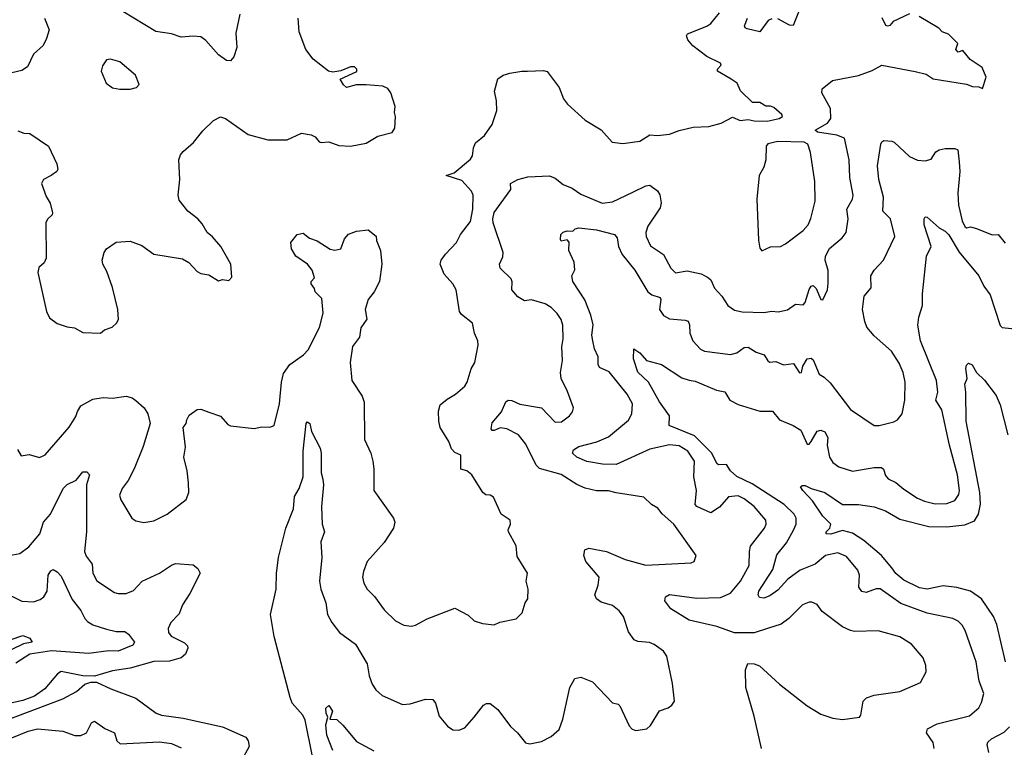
# Model space of a CAD drawing. Extents: x 1443846 to 1577407, y 839182 to 927291.
# Tile 511 of 535: x 1554974 to 1559976, y 897851 to 901547. Entities that reach past the tile are written whole.
import ezdxf

# ---------------------------------------------------------------- set-up
doc = ezdxf.new("R2010")
doc.units = 0

msp = doc.modelspace()

# ---------------------------------------------------------------- linework, layer by layer
at = {"layer": '0CON20XD'}
for points in [[(1558966.4, 901675), (1558902.9, 901517.1), (1558885, 901518.1), (1558825, 901551.5)], [(1556092.9, 901575), (1556072.1, 901477.9), (1556076.9, 901405), (1556061.7, 901358.3), (1556045, 901337.5), (1556025, 901340), (1555985, 901368), (1555920.4, 901440.4), (1555895, 901458.9), (1555855, 901463.3), (1555795, 901458.1), (1555745, 901475.5), (1555665, 901486.2), (1555498, 901588)], [(1557385, 898473.3), (1557413.9, 898486.1), (1557497, 898503), (1557527.5, 898535), (1557542.5, 898585), (1557556.2, 898605), (1557558, 898655), (1557548, 898695), (1557553.3, 898735), (1557500.9, 898820.9), (1557496, 898875), (1557458, 898945), (1557456.2, 898955), (1557467.5, 898985), (1557465.7, 899005.7), (1557420, 899035), (1557381.2, 899121.2), (1557365, 899131.2), (1557342.7, 899132.7), (1557326.2, 899145), (1557271.4, 899235), (1557245, 899255.6), (1557215, 899264), (1557216, 899335), (1557185, 899349.2), (1557167.9, 899367.9), (1557154.4, 899404.4), (1557110.8, 899475), (1557102.7, 899507.3), (1557101.7, 899558.3), (1557110, 899590), (1557145, 899620), (1557188.8, 899645), (1557235.4, 899684.6), (1557248.1, 899705), (1557267.1, 899772.9), (1557286, 899805), (1557303.6, 899893.6), (1557301.2, 899915), (1557284.3, 899954.3), (1557274.4, 900005), (1557219.1, 900049.1), (1557208.1, 900065), (1557190.8, 900175), (1557174, 900205), (1557130.8, 900255), (1557110, 900305), (1557116, 900325), (1557137.1, 900355), (1557193.1, 900415), (1557212.9, 900455), (1557265, 900522), (1557276.6, 900585), (1557278.2, 900655), (1557270, 900675), (1557220, 900730), (1557140, 900755), (1557180.7, 900769.3), (1557265, 900838), (1557274.5, 900855.5), (1557279.1, 900895), (1557289.1, 900920.9), (1557335, 900959.2), (1557375, 901014.3), (1557398.2, 901085), (1557396.9, 901135), (1557386.1, 901183.9), (1557403.2, 901246.8), (1557430, 901265), (1557465, 901274.5), (1557525, 901286), (1557554.6, 901285.4), (1557635, 901288.8), (1557653.6, 901283.6), (1557715, 901202.5), (1557737.1, 901145), (1557757.4, 901117.4), (1557847, 901037), (1557927.4, 900987.4), (1557983.8, 900925), (1558038.6, 900918.6), (1558125, 900929.6), (1558175, 900961.9), (1558215, 900958.1), (1558275, 900964.4), (1558325, 900984.3), (1558395, 901000.8), (1558475, 901004.5), (1558538.4, 901021.6), (1558595, 901051.2), (1558635, 901034.2), (1558675, 901039.2), (1558705, 901032.9), (1558772.1, 901032.1), (1558833.3, 901045), (1558850, 901055), (1558846.7, 901065), (1558805, 901100), (1558788, 901108), (1558765, 901106.7), (1558735, 901126.7), (1558696.4, 901126.4), (1558636.2, 901185), (1558619.2, 901225), (1558588.8, 901245), (1558520, 901285), (1558520, 901295), (1558538, 901315), (1558533.8, 901325), (1558465, 901359.6), (1558393.1, 901413.1), (1558368.8, 901445), (1558361.2, 901465), (1558367.5, 901475), (1558465, 901512.9), (1558485, 901528), (1558528.9, 901581.1)], [(1559495, 901576.7), (1559412.3, 901537.7), (1559395, 901517.5), (1559383, 901513), (1559375, 901517.5), (1559355, 901556.7)], [(1555100, 901555), (1555124.2, 901495), (1555110.7, 901450.7), (1555093.8, 901415), (1555045, 901371.2), (1555013.6, 901306.4), (1554985, 901289.2), (1554935, 901276)], [(1555385, 899954.2), (1555405, 899970.8), (1555444.5, 899985.5), (1555465.3, 900004.7), (1555475.3, 900024.8), (1555473, 900075), (1555446.1, 900186.1), (1555417.6, 900267.6), (1555396.2, 900305), (1555393.8, 900325), (1555403.3, 900365), (1555415, 900382.5), (1555465, 900416.7), (1555535, 900422), (1555595, 900400), (1555655, 900356.2), (1555801.7, 900331.7), (1555833.9, 900313.9), (1555875, 900267.5), (1555895, 900257.5), (1555935, 900250), (1555985, 900220), (1556005, 900227.5), (1556037.5, 900222.5), (1556051.7, 900238.3), (1556046, 900305), (1555996.2, 900395), (1555953.9, 900443.9), (1555926, 900466), (1555900.5, 900510.5), (1555878.8, 900535), (1555828.8, 900575), (1555785, 900630), (1555780, 900655), (1555787.7, 900735), (1555782.8, 900835), (1555790.4, 900859.6), (1555805, 900877.1), (1555857.6, 900922.4), (1555905, 900982.5), (1555958, 901035), (1555995, 901052.9), (1556020, 901045), (1556135, 900964.3), (1556235, 900935.8), (1556333, 900937), (1556405, 900970), (1556455, 900962.5), (1556475, 900952.5), (1556495, 900926.7), (1556505, 900922.5), (1556545, 900926), (1556595, 900908), (1556655, 900904.3), (1556735, 900918.8), (1556794.1, 900955.9), (1556866.1, 900973.9), (1556880, 900995), (1556883.3, 901055), (1556877.5, 901075), (1556882.5, 901105), (1556860, 901175), (1556845, 901197.5), (1556818.9, 901208.9), (1556735, 901215.5), (1556684.3, 901215.7), (1556635, 901202.5), (1556620, 901215), (1556602.5, 901245), (1556686.4, 901283.6), (1556687.5, 901295), (1556675, 901307.5), (1556655, 901306.7), (1556605, 901286.7), (1556565, 901280), (1556543.8, 901285), (1556465, 901346.9), (1556428.1, 901395), (1556394.4, 901485), (1556388.2, 901555)], [(1558003.6, 899143.6), (1557965, 899154.4), (1557905, 899154.5), (1557847.6, 899167.6), (1557805, 899185.5), (1557725, 899236.7), (1557615, 899266.7), (1557598.7, 899285), (1557545, 899390.6), (1557508.1, 899438.1), (1557449.5, 899469.5), (1557415, 899473.3), (1557385, 899460), (1557375, 899460), (1557369.1, 899469.1), (1557375, 899500), (1557422.7, 899555), (1557443.6, 899606.4), (1557455, 899614.2), (1557475, 899612.2), (1557515, 899594), (1557625.3, 899575.3), (1557695, 899502.7), (1557726.2, 899505), (1557767.5, 899535), (1557782.5, 899555), (1557787.5, 899575), (1557757.9, 899657.9), (1557724.2, 899725), (1557720.8, 899755), (1557731.4, 899815), (1557729.2, 899885), (1557735.6, 899925), (1557733.5, 899995), (1557724.7, 900024.7), (1557705.5, 900055), (1557674.4, 900085), (1557644.1, 900104.1), (1557575, 900124.3), (1557538.3, 900118.3), (1557505, 900138.6), (1557474.2, 900174.2), (1557476.7, 900215), (1557471.2, 900231.2), (1557414.4, 900285), (1557411.1, 900305), (1557427.9, 900342.1), (1557430, 900365), (1557379.5, 900515), (1557377.4, 900535), (1557385, 900567.5), (1557468.8, 900685), (1557467.5, 900715), (1557504.4, 900735), (1557555, 900748.3), (1557665, 900754.2), (1557695, 900741.2), (1557735, 900709.2), (1557780.6, 900690.6), (1557825, 900660), (1557932.5, 900615), (1557985, 900621.5), (1558089.2, 900670.7), (1558155, 900703.6), (1558175, 900706.7), (1558215, 900677.8), (1558226.9, 900656.9), (1558233.2, 900616.8), (1558228.1, 900591.9), (1558165, 900498.6), (1558155.5, 900465), (1558156.7, 900445), (1558178, 900398), (1558244.7, 900354.7), (1558281.8, 900285), (1558305, 900260.5), (1558365, 900271.4), (1558435.9, 900255.9), (1558469.1, 900239.1), (1558484.6, 900224.6), (1558503.4, 900183.4), (1558541.7, 900141.7), (1558571.4, 900095), (1558605, 900070.6), (1558645, 900062.2), (1558755, 900059.5), (1558795, 900066.7), (1558826.8, 900063.2), (1558875, 900072.9), (1558915, 900102), (1558955, 900098.6), (1558965, 900110), (1558985, 900176.7), (1558995, 900193.3), (1559005, 900196.2), (1559021.2, 900181.2), (1559045, 900126.2), (1559055, 900123.3), (1559078.6, 900175), (1559082.1, 900207.9), (1559082.2, 900272.2), (1559065.5, 900325), (1559067.1, 900345), (1559087.5, 900385), (1559151.7, 900438.3), (1559172.2, 900465), (1559183.5, 900535), (1559175.6, 900585), (1559204.2, 900635), (1559208.6, 900655), (1559192.3, 900745), (1559187.7, 900835), (1559163.8, 900945), (1559125, 900960.8), (1559026.7, 900975), (1559016.2, 900985), (1559078.7, 901021.3), (1559095.4, 901045), (1559092.7, 901095), (1559050, 901175), (1559051.2, 901195), (1559103, 901237), (1559235, 901264), (1559305, 901288.6), (1559353.8, 901316.2), (1559523.9, 901283.9), (1559580, 901270), (1559615, 901245.8), (1559785, 901220), (1559815, 901206.7), (1559846.4, 901206.4), (1559865, 901197.5), (1559884, 901255), (1559864, 901304), (1559802.5, 901345), (1559765, 901390), (1559741.7, 901381.7), (1559730, 901395), (1559740, 901425), (1559693, 901473), (1559660, 901485), (1559643, 901503), (1559543.6, 901563.6)], [(1558795, 901551.6), (1558777, 901543), (1558735, 901484.5), (1558669.8, 901499.8), (1558660, 901505), (1558656.9, 901515), (1558671.8, 901555)], [(1555483.6, 901193.6), (1555535, 901194.5), (1555567.7, 901202.3), (1555581.7, 901218.3), (1555562.5, 901265), (1555482.7, 901332.7), (1555435, 901346.2), (1555415, 901342.5), (1555395, 901312.5), (1555388, 901285), (1555413.3, 901225), (1555445, 901200), (1555483.6, 901193.6)], [(1554965, 900982.5), (1554995, 900970.8), (1555025, 900968), (1555120, 900905), (1555162.5, 900815), (1555167.5, 900785), (1555162.5, 900775), (1555133.8, 900755), (1555095, 900735.8), (1555085.7, 900715), (1555109.2, 900649.2), (1555128.8, 900615), (1555140, 900565), (1555138.8, 900555), (1555115.7, 900534.3), (1555107.5, 900515), (1555108, 900335), (1555098.3, 900311.7), (1555071.7, 900288.3), (1555067, 900263), (1555110.2, 900065), (1555125, 900031.8), (1555165, 900003.1), (1555215, 899986), (1555252.3, 899982.3), (1555295, 899958.8), (1555385, 899954.2)], [(1558370, 900015), (1558377.5, 899997.5), (1558379.4, 899955), (1558394, 899915), (1558433.6, 899873.6), (1558452.7, 899862.7), (1558585, 899845.6), (1558618, 899855), (1558655, 899882.5), (1558675, 899883.8), (1558715, 899858.8), (1558756, 899845), (1558775, 899813.3), (1558785, 899808), (1558815, 899810.5), (1558855, 899793.6), (1558905, 899800.8), (1558935, 899753.3), (1558945.4, 899755), (1558952.9, 899787.1), (1558975, 899824.2), (1558995, 899827.5), (1559005, 899819.2), (1559035, 899745.6), (1559061.2, 899731.2), (1559092.4, 899702.4), (1559195, 899566.2), (1559315, 899485.8), (1559340, 899485), (1559415.8, 899504.2), (1559433.3, 899515), (1559458, 899545), (1559470.9, 899615), (1559472, 899705), (1559462.7, 899755), (1559442.3, 899802.3), (1559403.9, 899863.9), (1559315, 899940.6), (1559278.5, 899985), (1559267, 900013), (1559255.6, 900075), (1559265, 900143.3), (1559299.2, 900185), (1559298, 900245), (1559315.8, 900275), (1559362.9, 900325), (1559420.8, 900445), (1559398.2, 900535), (1559358.8, 900575), (1559362.4, 900645), (1559338.7, 900735), (1559331.3, 900805), (1559348.2, 900915), (1559353.3, 900926.8), (1559365, 900933.6), (1559405, 900930), (1559416.9, 900925), (1559495, 900851.9), (1559535, 900834), (1559575, 900829.2), (1559605, 900838), (1559629.2, 900875), (1559645, 900885.7), (1559675, 900892.5), (1559725, 900892.5), (1559739.5, 900885), (1559746.1, 900825), (1559749.8, 900775), (1559740.5, 900665), (1559743.7, 900605), (1559761.7, 900525), (1559775, 900496), (1559785, 900490), (1559805, 900494), (1559835, 900486), (1559915, 900454), (1559945, 900456.2), (1559980.9, 900410.9)], [(1558745, 900373.3), (1558787.7, 900392.3), (1558840, 900395), (1558865, 900407.5), (1558955, 900475.7), (1558980, 900505), (1558993.9, 900536.1), (1559015.4, 900625), (1559014.4, 900725), (1558992.4, 900872.4), (1558978.1, 900915), (1558958.8, 900925), (1558825, 900927.8), (1558775, 900916.8), (1558766.7, 900905), (1558764.7, 900835), (1558755, 900798), (1558730.8, 900755), (1558719.1, 900635), (1558727.2, 900427.3), (1558735, 900386.7), (1558745, 900373.3)], [(1559619.4, 897845), (1559614.3, 897875), (1559580.8, 897925), (1559585.8, 897945), (1559635, 897970.4), (1559798.9, 898011.1), (1559847.6, 898052.4), (1559861.2, 898078.8), (1559871.4, 898125), (1559847.8, 898187.8), (1559832.7, 898285), (1559778.2, 898445), (1559762.3, 898472.3), (1559742.1, 898492.1), (1559715, 898505.4), (1559585, 898533.2), (1559451, 898581), (1559345, 898656.1), (1559325, 898655.4), (1559275, 898637.5), (1559252.5, 898642.5), (1559237.5, 898665), (1559240.7, 898725), (1559231.3, 898751.3), (1559175, 898821.1), (1559129.8, 898839.8), (1559067.5, 898825), (1559015, 898780.8), (1558938.4, 898751.6), (1558876.2, 898705), (1558825, 898648.9), (1558785, 898620), (1558755, 898609.2), (1558732.3, 898612.3), (1558725.5, 898625), (1558729.6, 898645), (1558801, 898755), (1558820.5, 898829.5), (1558869.6, 898890.4), (1558905.5, 898954.5), (1558919.5, 898985), (1558919.2, 899015), (1558908.4, 899035), (1558857.2, 899085), (1558695, 899188.8), (1558616.8, 899226.8), (1558585.5, 899255), (1558565, 899288), (1558525, 899285.8), (1558515, 899292), (1558490.5, 899345), (1558402.8, 899432.8), (1558273.8, 899485), (1558275.8, 899535), (1558225, 899605.8), (1558169.4, 899705), (1558115, 899756), (1558092.5, 899825), (1558094.2, 899875.8), (1558125, 899854), (1558158.8, 899815), (1558235, 899795.8), (1558338.1, 899728.1), (1558375, 899716.4), (1558405, 899711.5), (1558514.7, 899664.7), (1558556.4, 899656.4), (1558582.5, 899615), (1558625, 899592.4), (1558735, 899557.8), (1558799.1, 899559.1), (1558835, 899514.6), (1558904.2, 899485), (1558941.8, 899461.8), (1558975, 899391.2), (1558985, 899391.2), (1558995, 899403.8), (1559025, 899456.7), (1559045, 899462), (1559065, 899454.2), (1559079.1, 899425), (1559076.2, 899385), (1559087.5, 899325), (1559105, 899298.5), (1559135.8, 899275), (1559205, 899253.2), (1559315, 899272.2), (1559352.2, 899272.2), (1559363.3, 899263.3), (1559372.1, 899232.1), (1559385.5, 899215.5), (1559425, 899195.5), (1559465, 899161.9), (1559536, 899116), (1559570.8, 899100.8), (1559625, 899088.5), (1559685, 899089.2), (1559724.3, 899105), (1559745.4, 899135), (1559748.9, 899155), (1559739.1, 899235), (1559697.8, 899385), (1559659.7, 899565), (1559629.2, 899615), (1559638.8, 899655), (1559631.6, 899715), (1559550.8, 899915), (1559537.3, 899995), (1559541.9, 900035), (1559561.4, 900095), (1559560.5, 900155), (1559580.5, 900345), (1559604.5, 900395.5), (1559569.1, 900505), (1559569.4, 900535), (1559575, 900545.8), (1559585, 900543.8), (1559645, 900489.2), (1559675, 900471.9), (1559695, 900454.2), (1559746.2, 900366.2), (1559846.1, 900245), (1559873, 900193), (1559905, 900149.4), (1559955, 899994), (1559965, 899984), (1560045.8, 899975)], [(1555935, 899553.3), (1555995, 899533.8), (1556031.3, 899491.3), (1556045, 899484.2), (1556165, 899471.2), (1556205, 899478.8), (1556245, 899477.5), (1556266.7, 899485), (1556293.3, 899595), (1556303.8, 899705), (1556315, 899750), (1556347.1, 899795), (1556416.2, 899843.8), (1556439.4, 899870.6), (1556496.8, 899983.2), (1556516.7, 900056.7), (1556509.8, 900129.8), (1556475, 900163.8), (1556471.7, 900181.7), (1556454.5, 900205), (1556455, 900216.7), (1556472.5, 900235), (1556460, 900275), (1556435.5, 900305.5), (1556376.2, 900345), (1556355, 900382.5), (1556352, 900415), (1556384, 900455), (1556415, 900462), (1556447.3, 900437.3), (1556485, 900424.2), (1556550.9, 900380.9), (1556575, 900375.8), (1556605, 900382.9), (1556625, 900434), (1556645, 900458), (1556685, 900472.5), (1556745, 900478.8), (1556785, 900447.5), (1556786.2, 900425), (1556807.8, 900375), (1556814.2, 900305), (1556802.7, 900217.3), (1556775.5, 900164.5), (1556744, 900125), (1556730, 900075), (1556737.3, 900025), (1556707.9, 899982.1), (1556700.8, 899935), (1556665, 899886.2), (1556653.3, 899805), (1556662, 899715), (1556714, 899635), (1556724.2, 899604.2), (1556726.2, 899415), (1556758, 899345), (1556768.8, 899305), (1556774, 899265), (1556773.3, 899155), (1556874, 899015), (1556880.8, 898995), (1556874, 898965), (1556825, 898891.2), (1556740, 898795), (1556720, 898745), (1556716, 898715), (1556722, 898685), (1556738.8, 898655), (1556776.8, 898616.8), (1556825, 898550), (1556883.2, 898493.2), (1556925, 898470.8), (1556965, 898466.2), (1556985, 898471.2), (1557045, 898504), (1557185, 898557.9), (1557252.3, 898522.3), (1557283, 898493), (1557325, 898480), (1557385, 898473.3)], [(1558742.9, 897845), (1558705, 898010), (1558663.5, 898155), (1558661.2, 898245), (1558673.8, 898276.2), (1558705, 898276), (1558733.3, 898265), (1558835, 898171.9), (1558975, 898061.4), (1559045, 898020), (1559105, 898000), (1559155, 897992), (1559240, 898005), (1559246.7, 898015), (1559259.2, 898085), (1559276.6, 898103.4), (1559315, 898115.7), (1559445, 898134.2), (1559549.7, 898180.3), (1559579.2, 898235), (1559576.8, 898266.8), (1559564.2, 898305), (1559504.6, 898374.6), (1559445, 898412.5), (1559335, 898443.3), (1559215, 898439.2), (1559195, 898444.3), (1559153.7, 898463.7), (1559050.9, 898540.9), (1559025, 898576.7), (1558998.3, 898588.3), (1558985, 898588.8), (1558951.2, 898575), (1558880.8, 898505), (1558843.1, 898476.9), (1558773.8, 898455), (1558705, 898432.1), (1558605, 898431.9), (1558516, 898465), (1558375, 898496.8), (1558281.8, 898555), (1558251.4, 898595), (1558255, 898616.2), (1558275, 898626.9), (1558415, 898609.3), (1558535, 898611.3), (1558585, 898633.3), (1558636.8, 898695), (1558679.6, 898775), (1558681.2, 898845), (1558687.6, 898872.4), (1558758.6, 898965), (1558765.6, 898985), (1558764.3, 899005), (1558706.2, 899075), (1558655, 899113.2), (1558625, 899128), (1558575, 899122.7), (1558529.4, 899070.6), (1558485, 899042.9), (1558415, 899073.6), (1558405.6, 899085), (1558413.3, 899155), (1558398.9, 899225), (1558401.6, 899305), (1558368.1, 899355), (1558325, 899381.9), (1558275, 899387), (1558175, 899365.9), (1558005, 899286.9), (1557935, 899288.9), (1557855, 899303.4), (1557804.2, 899325), (1557782, 899345), (1557787.5, 899362.5), (1557815, 899378.5), (1557906.9, 899403.1), (1557965, 899427.9), (1558066.6, 899513.4), (1558083.4, 899545), (1558087.4, 899595), (1558060.8, 899645), (1557968.7, 899758.7), (1557920.1, 899780.1), (1557912.7, 899795), (1557913.8, 899835), (1557894.7, 899875), (1557885.3, 899915), (1557881.3, 899945), (1557887.2, 899997.2), (1557876.2, 900046.2), (1557844.7, 900124.7), (1557785, 900217.5), (1557780, 900245), (1557794, 900276), (1557791.4, 900315), (1557764, 900375), (1557766, 900416), (1557755, 900428.8), (1557725, 900422.5), (1557720.8, 900430.8), (1557722.5, 900455), (1557735, 900468), (1557755, 900474), (1557785, 900472.5), (1557796.7, 900485), (1557815, 900490), (1557905, 900479.4), (1557996.2, 900455), (1558008.8, 900438.8), (1558016.2, 900395), (1558035, 900354.4), (1558098.7, 900275), (1558164.5, 900165), (1558185, 900149.6), (1558228.6, 900135), (1558231.9, 900125), (1558224, 900075), (1558244.2, 900045), (1558275, 900027.8), (1558355, 900021.1), (1558370, 900015)], [(1559982.9, 898285), (1559938.2, 898475), (1559920.5, 898515), (1559860.6, 898605), (1559803.9, 898643.9), (1559735, 898662.5), (1559665, 898672), (1559585, 898654.7), (1559545, 898661.5), (1559465, 898700.4), (1559424.8, 898734.8), (1559405, 898762.7), (1559352.5, 898825), (1559261.9, 898901.9), (1559205, 898939.6), (1559155, 898951.8), (1559095, 898933.2), (1559072, 898935), (1559071.4, 898945), (1559090, 898965), (1559095.8, 898985), (1559055, 899025.8), (1559002.3, 899102.3), (1558952.9, 899155), (1558941.2, 899175), (1558948.8, 899181.2), (1558965, 899180.9), (1558995.3, 899165.3), (1559064.3, 899145), (1559155, 899084.6), (1559235, 899083.6), (1559315, 899072.4), (1559373, 899053), (1559445, 899010), (1559593, 898973), (1559685, 898971.4), (1559775, 898981.3), (1559825, 899001.8), (1559845, 899036), (1559855.3, 899085.3), (1559852, 899145), (1559781.8, 899508.2), (1559781.4, 899655), (1559775.6, 899695), (1559787.5, 899725), (1559780, 899775), (1559785, 899792), (1559795, 899801.4), (1559813.5, 899793.5), (1559834.4, 899754.4), (1559875, 899716.2), (1559935, 899638), (1559955, 899591.2), (1559995, 899438)], [(1554963, 899363), (1554981.2, 899331.2), (1555022.3, 899337.7), (1555075, 899323.8), (1555103, 899337), (1555225, 899477.5), (1555259.1, 899530.9), (1555267.5, 899557.5), (1555285.6, 899585), (1555345, 899620), (1555397.7, 899627.7), (1555445, 899624), (1555515, 899634.3), (1555545, 899625.7), (1555565, 899612.5), (1555606.2, 899575), (1555625.6, 899545.6), (1555637.5, 899495), (1555600.9, 899379.1), (1555555.7, 899265), (1555525, 899206.2), (1555494.6, 899165.4), (1555481.3, 899131.3), (1555488, 899108), (1555544.3, 899014.3), (1555565, 899001.2), (1555605, 898993.8), (1555655, 899002), (1555723.3, 899035), (1555819.7, 899110.3), (1555832.9, 899145), (1555832.5, 899195), (1555825.5, 899255.5), (1555808.6, 899325), (1555815.8, 899375), (1555803.9, 899476.1), (1555820, 899495), (1555822.5, 899515), (1555835, 899537.5), (1555875, 899566.7), (1555895, 899568.8), (1555935, 899553.3)], [(1556461.4, 897805), (1556425, 897988.8), (1556412.9, 898015), (1556359.2, 898075), (1556348.9, 898105), (1556266.7, 898413.3), (1556247.7, 898525), (1556277.5, 898655), (1556278.8, 898735), (1556288.2, 898815), (1556325.6, 898965), (1556365, 899062.5), (1556370, 899125), (1556394, 899165), (1556413.8, 899225), (1556414.5, 899355), (1556429.2, 899495), (1556435, 899503.8), (1556447.5, 899495), (1556456.2, 899455), (1556500.5, 899370.5), (1556505.6, 899345), (1556505.6, 899245), (1556513.7, 899213.7), (1556517.3, 899185), (1556506.8, 899075), (1556511.2, 898985), (1556521.9, 898945), (1556503.5, 898895), (1556509.6, 898815), (1556497.3, 898695), (1556503.2, 898655), (1556528.9, 898585), (1556537.9, 898525), (1556560.5, 898485), (1556598.9, 898435), (1556680.9, 898375), (1556739.1, 898275), (1556749.5, 898215), (1556765, 898171.2), (1556783.6, 898143.6), (1556815, 898114.2), (1556919.5, 898069.5), (1556957.9, 898072.1), (1557035, 898096), (1557073.6, 898093.6), (1557086, 898075), (1557105, 898010), (1557148.3, 897958.3), (1557175, 897940), (1557205, 897938.8), (1557235, 897950), (1557282.9, 898005), (1557331.2, 898065), (1557345, 898074), (1557365, 898073.8), (1557403.2, 898043.2), (1557467.7, 897957.7), (1557503.3, 897925), (1557544.2, 897874.2), (1557565, 897868.8), (1557625, 897880), (1557674.1, 897905.9), (1557715, 897942.5), (1557734.2, 897995), (1557769.5, 898155), (1557795, 898200), (1557825, 898208.1), (1557885, 898184), (1557985, 898076.7), (1558015, 898070), (1558022.7, 898062.7), (1558070.9, 897960.9), (1558085, 897943.3), (1558105, 897937.5), (1558160, 897945), (1558178.3, 897961.7), (1558224.1, 898035.9), (1558268.3, 898051.7), (1558287.5, 898065), (1558300, 898085), (1558291.2, 898175), (1558262.5, 898315), (1558245, 898340), (1558197, 898373), (1558173, 898383), (1558115, 898389.4), (1558095, 898397.5), (1558067, 898437), (1558041.9, 898515), (1558020, 898545), (1557985, 898571.1), (1557928.9, 898588.9), (1557904, 898605), (1557895.9, 898625.9), (1557913.5, 898675), (1557918.5, 898715), (1557849.5, 898795), (1557840.6, 898825), (1557845.8, 898854.2), (1557865, 898862.5), (1557955, 898845.5), (1558050, 898805), (1558155, 898775.7), (1558385, 898788.8), (1558400, 898795), (1558410, 898825), (1558297.1, 898985), (1558237.4, 899037.4), (1558216.2, 899065), (1558183.8, 899085), (1558145, 899122.5), (1558003.6, 899143.6)], [(1554825, 898807.8), (1554975, 898835.6), (1555020.4, 898869.6), (1555075.7, 898935.7), (1555095.8, 898994.3), (1555130.8, 899035), (1555195.5, 899165), (1555215, 899185.4), (1555261.4, 899208.6), (1555295, 899250.8), (1555315, 899250.8), (1555329.2, 899235), (1555312.9, 899185), (1555314.2, 898945), (1555303.8, 898845), (1555312.1, 898822.1), (1555341.7, 898781.7), (1555345.5, 898735), (1555366.3, 898696.3), (1555455, 898638.1), (1555475, 898631.9), (1555515, 898631.8), (1555552.3, 898647.7), (1555596.4, 898695), (1555684.4, 898735.6), (1555745, 898776.2), (1555765.9, 898784.1), (1555855, 898777.5), (1555879.1, 898759.1), (1555891.4, 898735), (1555837.9, 898632.1), (1555800.5, 898575), (1555785, 898528.8), (1555742.5, 898485), (1555728.1, 898455), (1555729.4, 898435), (1555743.1, 898415), (1555811.9, 898381.9), (1555826.9, 898366.9), (1555828.2, 898355), (1555816.2, 898325), (1555795, 898305.4), (1555735, 898288.2), (1555655, 898286.8), (1555535, 898252.5), (1555445, 898240), (1555355, 898212.5), (1555295, 898213.8), (1555185, 898235.7), (1555166.7, 898225), (1555102.2, 898147.8), (1555049.2, 898110.8), (1554990.8, 898089.2), (1554905, 898070.3)], [(1554885, 898642.7), (1554985, 898593.8), (1555045, 898589.4), (1555077.9, 898602.1), (1555097.5, 898615), (1555114, 898644), (1555119.4, 898725), (1555131.8, 898748.2), (1555145, 898754.2), (1555165, 898743.1), (1555185, 898720.8), (1555241.2, 898601.2), (1555285, 898546.5), (1555304.6, 898505), (1555319.4, 898489.4), (1555345, 898473.1), (1555415, 898450.7), (1555465, 898440), (1555509.1, 898439.1), (1555526.2, 898426.2), (1555551.7, 898391.7), (1555556.9, 898385), (1555549.5, 898370.5), (1555475, 898339), (1555425, 898342), (1555325, 898327.6), (1555135, 898341.2), (1555025.5, 898325), (1554955, 898279.1)], [(1554925, 898396.5), (1554989.9, 898419.9), (1555025.7, 898405), (1555036.7, 898385), (1554993.6, 898376.4), (1554935, 898348)], [(1554875, 897976.8), (1555193, 898097), (1555263.3, 898135), (1555305, 898172.5), (1555335, 898182.5), (1555365, 898182.5), (1555437.9, 898147.9), (1555565, 898101.4), (1555666.7, 898025), (1555695, 898014.4), (1555805, 897998.5), (1556005, 897955.5), (1556122.7, 897902.7), (1556135.7, 897885), (1556139.4, 897855), (1556100.6, 897785)], [(1556564.7, 897835), (1556533.8, 897913.8), (1556528.8, 897965), (1556540, 898005), (1556530.6, 898025), (1556529.2, 898050.8), (1556545, 898063.3), (1556563.3, 898035), (1556550, 897995), (1556585, 897993.3), (1556615, 897963.3), (1556685, 897881.2), (1556774.1, 897834.1)], [(1554935, 897900), (1555016.8, 897933.2), (1555065.2, 897945.2), (1555192.9, 897932.9), (1555255, 897911.9), (1555285, 897911.1), (1555312.9, 897925), (1555338.9, 897975), (1555355, 897983.8), (1555406.4, 897946.4), (1555455, 897925.6), (1555468.2, 897885), (1555485, 897869.6), (1555685, 897878.8), (1555745, 897870.6), (1555795, 897848.8)], [(1559898.2, 897825), (1559888.9, 897865), (1559892.2, 897877.8), (1559910.8, 897895), (1559975, 897928.9), (1560002.3, 897955)]]:
    msp.add_lwpolyline(points, dxfattribs=at)

doc.saveas('drawing.dxf')
